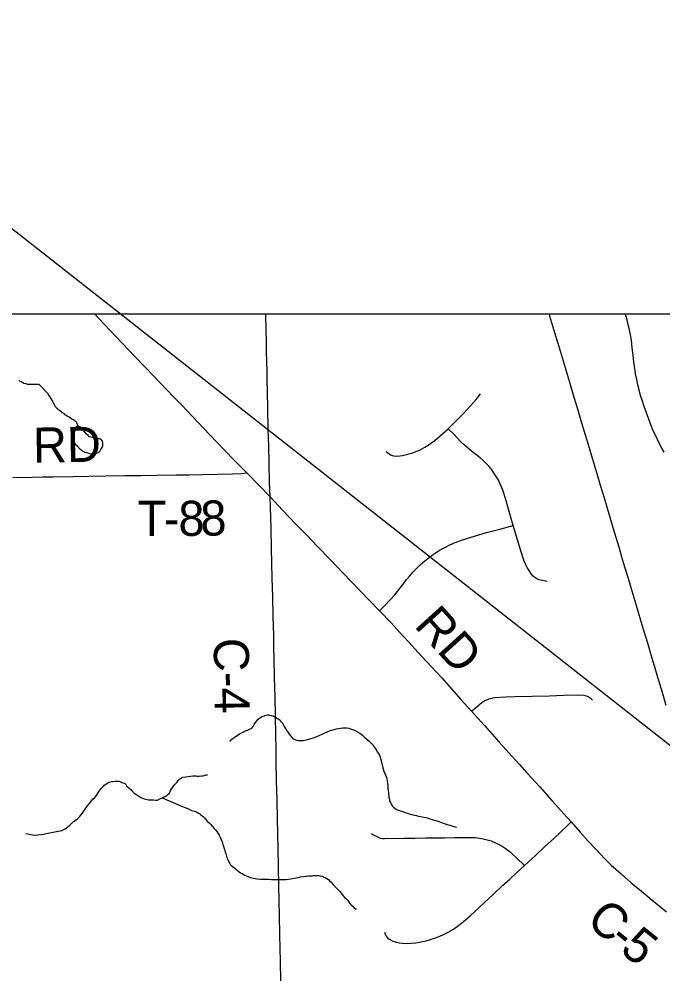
# Model space of a CAD drawing. Extents: x 103424 to 290657, y 38711 to 110967.
# Drawn here: x 214249.039 to 214249.56, y 40214.565 to 40215.34 of the extents above; entities that cross this region are included whole.
import ezdxf

# ---------------------------------------------------------------- set-up
doc = ezdxf.new("R2010")
doc.units = 0
for name, color, linetype in [('GM_X_Corporation', 7, 'Continuous'), ('GM_X_County_Road', 7, 'Continuous'), ('GM_X_County_Road_Text', 7, 'Continuous'), ('GM_X_Minor_Lake', 7, 'Continuous'), ('GM_X_Minor_River', 7, 'Continuous'), ('GM_X_State_Route', 7, 'Continuous'), ('GM_X_Township_Road', 7, 'Continuous'), ('GM_X_Township_Road_Text', 7, 'Continuous'), ('SH_Text', 7, 'Continuous')]:
    doc.layers.add(name, color=color, linetype=linetype)

msp = doc.modelspace()

# ---------------------------------------------------------------- linework, layer by layer
at = {"layer": 'GM_X_Corporation'}
msp.add_lwpolyline([(214246.35258, 40213.74302), (214246.35258, 40208.30125), (214253.15258, 40208.30125), (214253.15258, 40215.10125), (214247.88425, 40215.10125), (214247.88593, 40214.68485), (214247.88621, 40214.66416), (214247.8863, 40214.63438), (214247.88525, 40214.01696), (214247.88494, 40213.98106), (214247.88095, 40213.75762), (214247.63273, 40213.75746), (214247.49304, 40213.75527), (214246.50862, 40213.74676)], close=True, dxfattribs=at)
msp.add_lwpolyline([(214250.58101, 40215.10125), (214247.88425, 40215.10125)], dxfattribs=at)
at = {"layer": 'GM_X_County_Road'}
for points in [[(214249.10017, 40215.10125), (214249.10317, 40215.09814), (214249.11267, 40215.08803), (214249.12216, 40215.07792), (214249.1329, 40215.06669), (214249.14023, 40215.05903), (214249.14756, 40215.05137), (214249.15835, 40215.04019), (214249.1644, 40215.03392), (214249.17045, 40215.02765), (214249.17931, 40215.01834), (214249.18817, 40215.00903), (214249.19891, 40214.99781), (214249.20565, 40214.99076), (214249.21239, 40214.98372), (214249.22305, 40214.97281), (214249.23326, 40214.9623), (214249.24192, 40214.95338)], [(214249.24192, 40214.95338), (214249.24149, 40214.9651), (214249.24115, 40214.98063), (214249.24084, 40214.99457), (214249.24053, 40215.00851), (214249.2402, 40215.02404), (214249.23987, 40215.03957), (214249.2397, 40215.04737), (214249.23953, 40215.05517), (214249.23916, 40215.0707), (214249.23896, 40215.07948), (214249.23875, 40215.08826), (214249.23844, 40215.10125)], [(214249.25073, 40214.56171), (214249.25037, 40214.57724), (214249.25012, 40214.588), (214249.24987, 40214.59876), (214249.24956, 40214.61429), (214249.24932, 40214.62643), (214249.24908, 40214.63856), (214249.24872, 40214.65409), (214249.24837, 40214.66962), (214249.24811, 40214.681), (214249.24785, 40214.69238), (214249.24756, 40214.70792), (214249.24727, 40214.72345), (214249.24697, 40214.73898), (214249.24677, 40214.74978), (214249.24657, 40214.76058), (214249.24625, 40214.77611), (214249.24593, 40214.79164), (214249.24561, 40214.80717), (214249.24529, 40214.8227), (214249.2451, 40214.83196), (214249.24491, 40214.84122), (214249.24452, 40214.85675), (214249.24413, 40214.87228), (214249.24374, 40214.88781), (214249.24344, 40214.89986), (214249.24313, 40214.91191), (214249.2428, 40214.92744), (214249.2426, 40214.93636), (214249.24241, 40214.94528), (214249.24192, 40214.95338)], [(214249.24192, 40214.95338), (214249.25209, 40214.94266), (214249.26284, 40214.93144), (214249.27128, 40214.92263), (214249.27972, 40214.91381), (214249.29049, 40214.90262), (214249.30126, 40214.89142), (214249.30788, 40214.88455), (214249.31449, 40214.87767), (214249.32248, 40214.8694), (214249.33047, 40214.86113), (214249.3398, 40214.85131), (214249.34692, 40214.84362), (214249.35403, 40214.83594), (214249.36455, 40214.82451), (214249.37267, 40214.81567), (214249.3808, 40214.80683), (214249.38851, 40214.79816), (214249.39622, 40214.78948), (214249.40493, 40214.77986), (214249.41529, 40214.76829), (214249.42133, 40214.76156), (214249.42736, 40214.75482), (214249.4378, 40214.74331), (214249.44377, 40214.73672), (214249.44974, 40214.73013), (214249.4601, 40214.71856), (214249.46979, 40214.70774), (214249.47948, 40214.69691), (214249.48547, 40214.69023), (214249.49286, 40214.68198), (214249.49911, 40214.67504), (214249.50536, 40214.66809), (214249.5127, 40214.66051), (214249.51797, 40214.65535), (214249.52589, 40214.64818), (214249.53404, 40214.64104), (214249.54236, 40214.63419), (214249.55067, 40214.62734), (214249.56265, 40214.61746)]]:
    msp.add_lwpolyline(points, dxfattribs=at)
at = {"layer": 'GM_X_Minor_Lake'}
for points in [[(214249.08405, 40215.00963), (214249.08373, 40215.00639), (214249.08337, 40215.00506), (214249.0832, 40215.00391), (214249.08303, 40215.00277), (214249.08305, 40215.00163), (214249.08289, 40215.00011), (214249.08292, 40214.99859), (214249.08351, 40214.99708), (214249.08487, 40214.99558), (214249.08584, 40214.99465), (214249.08661, 40214.99371), (214249.08797, 40214.9924), (214249.08893, 40214.99166), (214249.08989, 40214.99073), (214249.09104, 40214.99018), (214249.09219, 40214.98963), (214249.09334, 40214.98927), (214249.09525, 40214.98873), (214249.09677, 40214.98838), (214249.09773, 40214.98821), (214249.09886, 40214.98823), (214249.10057, 40214.98845), (214249.10151, 40214.98885), (214249.10321, 40214.98945), (214249.10452, 40214.9908), (214249.10507, 40214.99176), (214249.10599, 40214.9933), (214249.10653, 40214.99483), (214249.10671, 40214.99578), (214249.10668, 40214.9973), (214249.10628, 40214.99863), (214249.10492, 40215.00012), (214249.10359, 40215.00029), (214249.10244, 40215.00046), (214249.10092, 40215.00062), (214249.09997, 40215.00079), (214249.09863, 40215.00134), (214249.09691, 40215.00169), (214249.09558, 40215.00205), (214249.0948, 40215.00298), (214249.09345, 40215.00429), (214249.09151, 40215.00673), (214249.09054, 40215.00785), (214249.08976, 40215.00878), (214249.08879, 40215.00991), (214249.08764, 40215.01027), (214249.08669, 40215.01044), (214249.08574, 40215.01042), (214249.08461, 40215.00983), (214249.08405, 40215.00963)], [(214249.08405, 40215.00963), (214249.08373, 40215.00639), (214249.08337, 40215.00506), (214249.0832, 40215.00391), (214249.08303, 40215.00277), (214249.08305, 40215.00163), (214249.08289, 40215.00011), (214249.08292, 40214.99859), (214249.08351, 40214.99708), (214249.08487, 40214.99558), (214249.08584, 40214.99465), (214249.08661, 40214.99371), (214249.08797, 40214.9924), (214249.08893, 40214.99166), (214249.08989, 40214.99073), (214249.09104, 40214.99018), (214249.09219, 40214.98963), (214249.09334, 40214.98927), (214249.09525, 40214.98873), (214249.09677, 40214.98838), (214249.09773, 40214.98821), (214249.09886, 40214.98823), (214249.10057, 40214.98845), (214249.10151, 40214.98885), (214249.10321, 40214.98945), (214249.10452, 40214.9908)], [(214249.10452, 40214.9908), (214249.10507, 40214.99176), (214249.10599, 40214.9933), (214249.10653, 40214.99483), (214249.10671, 40214.99578), (214249.10668, 40214.9973), (214249.10628, 40214.99863), (214249.10492, 40215.00012), (214249.10359, 40215.00029), (214249.10244, 40215.00046), (214249.10092, 40215.00062), (214249.09997, 40215.00079), (214249.09863, 40215.00134), (214249.09691, 40215.00169), (214249.09558, 40215.00205), (214249.0948, 40215.00298), (214249.09345, 40215.00429), (214249.09151, 40215.00673), (214249.09054, 40215.00785), (214249.08976, 40215.00878), (214249.08879, 40215.00991), (214249.08764, 40215.01027), (214249.08669, 40215.01044), (214249.08574, 40215.01042), (214249.08461, 40215.00983), (214249.08405, 40215.00963)]]:
    msp.add_lwpolyline(points, dxfattribs=at)
at = {"layer": 'GM_X_Minor_River'}
for points in [[(214249.03865, 40215.04752), (214249.04114, 40215.04641), (214249.04286, 40215.04547), (214249.04438, 40215.04511), (214249.04534, 40215.04474), (214249.05489, 40215.04466)], [(214249.05489, 40215.04466), (214249.0619, 40215.03737), (214249.06307, 40215.03549), (214249.0662, 40215.03041), (214249.06699, 40215.02872), (214249.06758, 40215.02759), (214249.06817, 40215.02665), (214249.06933, 40215.02534), (214249.07068, 40215.02422), (214249.07165, 40215.02348), (214249.07261, 40215.02273), (214249.07357, 40215.0218), (214249.07473, 40215.02106), (214249.07569, 40215.02013), (214249.07703, 40215.01958), (214249.078, 40215.01884), (214249.07895, 40215.01848), (214249.0803, 40215.01755), (214249.08126, 40215.01681), (214249.08222, 40215.01625), (214249.08318, 40215.0157), (214249.08472, 40215.01459), (214249.08669, 40215.01044)], [(214249.20958, 40214.75544), (214249.20977, 40214.75544), (214249.20994, 40214.75659), (214249.21407, 40214.75951), (214249.21763, 40214.76186), (214249.22027, 40214.76305), (214249.22121, 40214.76364), (214249.22366, 40214.76463), (214249.22592, 40214.76562), (214249.22686, 40214.76602), (214249.22836, 40214.76757), (214249.22909, 40214.7691), (214249.2302, 40214.77083), (214249.23131, 40214.77218), (214249.23224, 40214.77334), (214249.23318, 40214.77412), (214249.23505, 40214.77529), (214249.23618, 40214.77588), (214249.23731, 40214.77628), (214249.23845, 40214.77668), (214249.23996, 40214.7769), (214249.24091, 40214.77692), (214249.24186, 40214.77674), (214249.2432, 40214.77639), (214249.24435, 40214.77603), (214249.2455, 40214.77548), (214249.24645, 40214.77512), (214249.24741, 40214.77437), (214249.24857, 40214.77363), (214249.24972, 40214.77289), (214249.2505, 40214.77196), (214249.25147, 40214.77083), (214249.25224, 40214.7699), (214249.25284, 40214.76858), (214249.25343, 40214.76745), (214249.25421, 40214.76613), (214249.25499, 40214.76519), (214249.25558, 40214.76406), (214249.25655, 40214.76275), (214249.25733, 40214.76143), (214249.25908, 40214.75937), (214249.25985, 40214.75844), (214249.26139, 40214.75732), (214249.26254, 40214.75678), (214249.26369, 40214.75642), (214249.26483, 40214.75606), (214249.26616, 40214.75608), (214249.2673, 40214.7561), (214249.26882, 40214.75632), (214249.27109, 40214.75674), (214249.27298, 40214.75715), (214249.27506, 40214.75776), (214249.27714, 40214.75837), (214249.27921, 40214.75917), (214249.28166, 40214.76016), (214249.28411, 40214.76135), (214249.28618, 40214.76233), (214249.28807, 40214.76313), (214249.28995, 40214.76392), (214249.29165, 40214.76452), (214249.29373, 40214.76513), (214249.29562, 40214.76554), (214249.29732, 40214.76596), (214249.29903, 40214.76618), (214249.30073, 40214.7664), (214249.30225, 40214.76642), (214249.30396, 40214.76646), (214249.30567, 40214.76611), (214249.30701, 40214.76575), (214249.30854, 40214.76521), (214249.31026, 40214.76448), (214249.31218, 40214.76337), (214249.31467, 40214.76209), (214249.31679, 40214.76041), (214249.31872, 40214.75874), (214249.32046, 40214.75706), (214249.32201, 40214.75556), (214249.32336, 40214.75426), (214249.32471, 40214.75314), (214249.32569, 40214.75164), (214249.32646, 40214.75051), (214249.32763, 40214.74882), (214249.32861, 40214.74713), (214249.32978, 40214.74563), (214249.33056, 40214.74431), (214249.33097, 40214.74299), (214249.33322, 40214.73409), (214249.33402, 40214.73145), (214249.33502, 40214.72899), (214249.33561, 40214.72748), (214249.33601, 40214.72635), (214249.33641, 40214.72522), (214249.33663, 40214.72351), (214249.33686, 40214.72142), (214249.33709, 40214.71953), (214249.33731, 40214.71763), (214249.33753, 40214.71573), (214249.33775, 40214.71421), (214249.33778, 40214.71269), (214249.33799, 40214.71137), (214249.33801, 40214.71042)], [(214249.07313, 40214.68282), (214249.07357, 40214.68323), (214249.07508, 40214.68421), (214249.07621, 40214.6848), (214249.07733, 40214.68558), (214249.07846, 40214.68636), (214249.07939, 40214.68713), (214249.08051, 40214.6881), (214249.08163, 40214.68927), (214249.08294, 40214.69062), (214249.085, 40214.69199), (214249.08631, 40214.69296), (214249.08743, 40214.69412), (214249.08873, 40214.69567), (214249.09004, 40214.69721), (214249.09115, 40214.69875), (214249.09244, 40214.70068), (214249.09392, 40214.70298), (214249.09578, 40214.7053), (214249.09745, 40214.70723), (214249.09894, 40214.70897), (214249.10006, 40214.70994), (214249.10118, 40214.71129), (214249.10173, 40214.71225), (214249.10358, 40214.71513), (214249.10469, 40214.71648), (214249.10524, 40214.71744), (214249.10711, 40214.71919), (214249.10786, 40214.72015), (214249.10898, 40214.72093), (214249.11067, 40214.72192), (214249.1118, 40214.72251), (214249.11369, 40214.72311), (214249.11483, 40214.72313), (214249.11654, 40214.72316), (214249.11825, 40214.72319), (214249.11957, 40214.72322), (214249.1211, 40214.72286), (214249.12206, 40214.72231), (214249.12302, 40214.72195), (214249.12397, 40214.72158), (214249.12493, 40214.72103), (214249.12591, 40214.71953), (214249.12784, 40214.71766), (214249.12938, 40214.71655), (214249.13055, 40214.71486), (214249.13209, 40214.71356), (214249.13343, 40214.71282), (214249.13651, 40214.71059), (214249.13747, 40214.71004), (214249.13881, 40214.70949), (214249.14015, 40214.70895), (214249.14149, 40214.70859), (214249.14263, 40214.70842), (214249.14358, 40214.70825), (214249.14529, 40214.70828), (214249.14624, 40214.70811), (214249.14757, 40214.70813), (214249.14966, 40214.70798), (214249.15099, 40214.708), (214249.15268, 40214.70898), (214249.15457, 40214.70978), (214249.15607, 40214.71057), (214249.15721, 40214.71097), (214249.15852, 40214.71175), (214249.15964, 40214.71272), (214249.16058, 40214.71369), (214249.16149, 40214.71561), (214249.16204, 40214.71657), (214249.16334, 40214.7183), (214249.16389, 40214.71926), (214249.16482, 40214.72061), (214249.16576, 40214.72139), (214249.16668, 40214.72254), (214249.16761, 40214.72389), (214249.16891, 40214.72524), (214249.17023, 40214.72603), (214249.17136, 40214.72643), (214249.17382, 40214.72685), (214249.17951, 40214.72753), (214249.18046, 40214.72754), (214249.18198, 40214.72757), (214249.18312, 40214.7274), (214249.18464, 40214.72743), (214249.18654, 40214.72746), (214249.18767, 40214.72767), (214249.18881, 40214.72788), (214249.18994, 40214.72828), (214249.19126, 40214.7285)], [(214249.15457, 40214.70978), (214249.16739, 40214.70431), (214249.16988, 40214.70321), (214249.17236, 40214.7023), (214249.17466, 40214.70139), (214249.17657, 40214.70067), (214249.17849, 40214.69956), (214249.18059, 40214.69903), (214249.18212, 40214.69849), (214249.18307, 40214.69812), (214249.18404, 40214.69738), (214249.185, 40214.69683), (214249.18596, 40214.69609), (214249.18692, 40214.69534), (214249.18789, 40214.6946), (214249.18886, 40214.69348), (214249.19001, 40214.69236), (214249.19118, 40214.69086), (214249.19292, 40214.68937), (214249.19408, 40214.68806), (214249.19544, 40214.68656), (214249.19679, 40214.68487), (214249.19796, 40214.68356), (214249.19893, 40214.68244), (214249.19971, 40214.68112), (214249.20069, 40214.67962), (214249.20167, 40214.67793), (214249.20246, 40214.67604), (214249.20306, 40214.67415), (214249.20368, 40214.67188), (214249.20427, 40214.67056), (214249.20467, 40214.66943), (214249.20507, 40214.6681), (214249.20547, 40214.66697), (214249.20568, 40214.66583), (214249.20608, 40214.6647), (214249.20629, 40214.66375), (214249.20669, 40214.66262), (214249.20709, 40214.66149), (214249.20749, 40214.66035), (214249.20808, 40214.65903), (214249.20907, 40214.65715), (214249.21004, 40214.65565), (214249.2112, 40214.65453), (214249.21236, 40214.6536), (214249.21332, 40214.65285), (214249.21429, 40214.65192), (214249.21814, 40214.64914), (214249.21948, 40214.6484), (214249.22044, 40214.64766), (214249.2214, 40214.6471), (214249.22274, 40214.64656), (214249.22427, 40214.64602), (214249.22618, 40214.64529), (214249.22847, 40214.64476), (214249.23133, 40214.64424), (214249.23418, 40214.64391), (214249.23646, 40214.64395), (214249.23874, 40214.64381), (214249.24102, 40214.64385), (214249.24311, 40214.64369), (214249.2452, 40214.64373), (214249.24786, 40214.64359), (214249.24976, 40214.64362), (214249.25147, 40214.64365), (214249.25318, 40214.64368), (214249.25489, 40214.64372), (214249.25678, 40214.64394), (214249.25849, 40214.64416), (214249.26, 40214.64438), (214249.26151, 40214.64478), (214249.26303, 40214.645), (214249.26473, 40214.64541), (214249.26662, 40214.64583), (214249.26909, 40214.64606), (214249.2706, 40214.64628), (214249.27193, 40214.6463), (214249.27326, 40214.64652), (214249.27458, 40214.64673), (214249.27591, 40214.64676), (214249.27686, 40214.64696), (214249.27781, 40214.64698), (214249.27914, 40214.647), (214249.28009, 40214.64683), (214249.28142, 40214.64685), (214249.28275, 40214.64669), (214249.28428, 40214.64634), (214249.28523, 40214.64578), (214249.28638, 40214.64523), (214249.28773, 40214.6445), (214249.28907, 40214.64357), (214249.29023, 40214.64245), (214249.29139, 40214.64152), (214249.29255, 40214.64021), (214249.29585, 40214.63647), (214249.2972, 40214.63516), (214249.29836, 40214.63385), (214249.29933, 40214.63273), (214249.3003, 40214.6316), (214249.30128, 40214.63029), (214249.30224, 40214.62917)], [(214249.33801, 40214.71042), (214249.33842, 40214.70871), (214249.33863, 40214.70739), (214249.33923, 40214.70588), (214249.34001, 40214.70456), (214249.3408, 40214.70324), (214249.34177, 40214.70212), (214249.34292, 40214.70138), (214249.34427, 40214.70026), (214249.34579, 40214.69991), (214249.34733, 40214.69918), (214249.34924, 40214.69864), (214249.35115, 40214.69791), (214249.35306, 40214.69738), (214249.35458, 40214.69684), (214249.3563, 40214.6963), (214249.35764, 40214.69594), (214249.35897, 40214.69577), (214249.36031, 40214.69542), (214249.36183, 40214.69507), (214249.36355, 40214.69472), (214249.36488, 40214.69436), (214249.3666, 40214.69401), (214249.36889, 40214.69348), (214249.37137, 40214.69277), (214249.37385, 40214.69205), (214249.37595, 40214.69152), (214249.37767, 40214.69098), (214249.3792, 40214.69044), (214249.38073, 40214.68989), (214249.38188, 40214.68934), (214249.38589, 40214.68789), (214249.38723, 40214.68754), (214249.38894, 40214.687), (214249.39047, 40214.68665), (214249.39162, 40214.68629), (214249.39257, 40214.68611), (214249.39257, 40214.68611), (214249.39276, 40214.68612)], [(214249.04443, 40214.6809), (214249.04588, 40214.68058), (214249.04854, 40214.68022), (214249.05176, 40214.67967), (214249.0594, 40214.68039)], [(214249.0734, 40214.68307), (214249.0594, 40214.68039)], [(214249.30224, 40214.62917), (214249.30321, 40214.62824), (214249.30418, 40214.62711), (214249.30554, 40214.62562), (214249.30651, 40214.6243), (214249.30767, 40214.62318), (214249.30883, 40214.62206), (214249.3098, 40214.62113), (214249.31114, 40214.62001), (214249.31172, 40214.61983)]]:
    msp.add_lwpolyline(points, dxfattribs=at)
at = {"layer": 'GM_X_State_Route'}
msp.add_lwpolyline([(214249.56248, 40214.78452), (214249.55855, 40214.79771), (214249.55571, 40214.80722), (214249.55342, 40214.81488), (214249.55113, 40214.82253), (214249.5474, 40214.83503), (214249.54303, 40214.84964), (214249.53885, 40214.86363), (214249.53645, 40214.87166), (214249.53406, 40214.87968), (214249.53153, 40214.88814), (214249.52901, 40214.89659), (214249.52662, 40214.90458), (214249.52423, 40214.91257), (214249.52186, 40214.9205), (214249.51949, 40214.92844), (214249.51508, 40214.9432), (214249.51157, 40214.95494), (214249.50928, 40214.96261), (214249.50699, 40214.97028), (214249.50295, 40214.9838), (214249.49948, 40214.99543), (214249.49605, 40215.00691), (214249.49308, 40215.01685), (214249.49078, 40215.02453), (214249.48796, 40215.03397), (214249.48433, 40215.0461), (214249.48083, 40215.05783), (214249.47678, 40215.07138), (214249.47234, 40215.08621), (214249.4683, 40215.09972), (214249.46785, 40215.10125)], dxfattribs=at)
at = {"layer": 'GM_X_Township_Road'}
for points in [[(214249.56079, 40214.98966), (214249.55893, 40214.99289), (214249.55708, 40214.99635), (214249.55531, 40214.99984), (214249.55361, 40215.00336), (214249.55197, 40215.00693), (214249.54999, 40215.01167), (214249.54827, 40215.01621), (214249.54633, 40215.02147), (214249.54458, 40215.02652), (214249.5431, 40215.03097), (214249.54164, 40215.03556), (214249.54038, 40215.04019), (214249.53946, 40215.04399), (214249.53858, 40215.04834), (214249.53768, 40215.05306), (214249.53694, 40215.05741), (214249.53627, 40215.06248), (214249.53559, 40215.06811), (214249.53491, 40215.07411), (214249.53418, 40215.08016), (214249.53356, 40215.08454), (214249.53267, 40215.08872), (214249.53173, 40215.09279), (214249.53074, 40215.09665), (214249.52965, 40215.10019), (214249.52926, 40215.10125)], [(214249.33572, 40214.99024), (214249.33732, 40214.98893), (214249.33933, 40214.98757), (214249.34187, 40214.98665), (214249.3442, 40214.98649), (214249.34693, 40214.98658), (214249.34906, 40214.98696), (214249.35117, 40214.9874), (214249.35325, 40214.98792), (214249.35534, 40214.98851), (214249.35738, 40214.98918), (214249.35939, 40214.98992), (214249.3614, 40214.99072), (214249.36337, 40214.99159), (214249.36529, 40214.99253), (214249.36721, 40214.99355), (214249.37074, 40214.9958), (214249.37289, 40214.9973), (214249.37511, 40214.99903), (214249.37948, 40215.00274), (214249.38605, 40215.0086), (214249.39237, 40215.01496), (214249.39801, 40215.0206), (214249.4043, 40215.02737), (214249.40854, 40215.03217), (214249.41225, 40215.03672)], [(214249.46621, 40214.88499), (214249.46224, 40214.88567), (214249.45956, 40214.88628), (214249.45761, 40214.88713), (214249.45602, 40214.8881), (214249.45468, 40214.88926), (214249.45322, 40214.89109), (214249.45145, 40214.89377), (214249.44999, 40214.89615), (214249.44882, 40214.89849), (214249.44757, 40214.90132), (214249.4445, 40214.91059), (214249.44155, 40214.92041), (214249.43859, 40214.93022), (214249.43597, 40214.93957), (214249.43232, 40214.95213), (214249.43049, 40214.95793), (214249.42878, 40214.96216), (214249.4275, 40214.96515), (214249.42613, 40214.96791), (214249.42436, 40214.97064), (214249.42234, 40214.97376), (214249.42071, 40214.97602), (214249.41886, 40214.97822), (214249.41677, 40214.98055), (214249.41428, 40214.98296), (214249.41177, 40214.98513), (214249.4096, 40214.98692), (214249.40635, 40214.98941), (214249.40312, 40214.9919), (214249.3991, 40214.99538), (214249.39605, 40214.9983), (214249.39082, 40215.0038), (214249.38605, 40215.0086)], [(214249.03384, 40214.96898), (214249.04938, 40214.96933), (214249.0581, 40214.96952), (214249.06683, 40214.96972), (214249.08236, 40214.96995), (214249.09559, 40214.97014), (214249.10881, 40214.97034), (214249.12434, 40214.97059), (214249.13739, 40214.9708), (214249.15043, 40214.97102), (214249.16596, 40214.9712), (214249.17647, 40214.97132), (214249.18699, 40214.97145), (214249.19929, 40214.97169), (214249.21158, 40214.97194), (214249.21862, 40214.97225), (214249.22305, 40214.97281)], [(214249.33047, 40214.86113), (214249.33447, 40214.86521), (214249.33948, 40214.8703), (214249.34295, 40214.87423), (214249.34676, 40214.87901), (214249.35033, 40214.8838), (214249.35232, 40214.8865), (214249.35489, 40214.88954), (214249.35739, 40214.8925), (214249.36036, 40214.89547), (214249.36326, 40214.8983), (214249.3655, 40214.90034), (214249.3684, 40214.90278), (214249.37189, 40214.90535), (214249.37584, 40214.90806), (214249.3796, 40214.91043), (214249.38329, 40214.91254), (214249.38725, 40214.91451), (214249.39179, 40214.91643), (214249.39766, 40214.9186), (214249.40472, 40214.92088), (214249.41711, 40214.92457), (214249.42785, 40214.9274), (214249.43859, 40214.93022)], [(214249.40493, 40214.77986), (214249.41077, 40214.7849), (214249.41176, 40214.78577), (214249.41307, 40214.78677), (214249.41444, 40214.78768), (214249.41589, 40214.78849), (214249.41738, 40214.78921), (214249.41892, 40214.78981), (214249.42051, 40214.79031), (214249.42212, 40214.79069), (214249.42373, 40214.79096), (214249.43258, 40214.79155), (214249.44001, 40214.79181), (214249.45406, 40214.79215), (214249.46811, 40214.79248), (214249.47921, 40214.79282), (214249.49031, 40214.79316), (214249.49562, 40214.79291), (214249.49758, 40214.79235), (214249.49916, 40214.79172), (214249.50075, 40214.79078), (214249.50264, 40214.78894)], [(214249.33454, 40214.60105), (214249.33513, 40214.59945), (214249.33588, 40214.59785), (214249.33668, 40214.59684), (214249.3377, 40214.59578), (214249.33928, 40214.59474), (214249.34131, 40214.59372), (214249.34383, 40214.59294), (214249.34639, 40214.59243), (214249.34894, 40214.59214), (214249.3522, 40214.59193), (214249.35609, 40214.59209), (214249.35998, 40214.59246), (214249.36402, 40214.59318), (214249.36824, 40214.59414), (214249.37256, 40214.59536), (214249.37731, 40214.597), (214249.38175, 40214.5988), (214249.38591, 40214.60091), (214249.39032, 40214.60352), (214249.39442, 40214.60634), (214249.3985, 40214.6096), (214249.40387, 40214.61417), (214249.41519, 40214.62481), (214249.42259, 40214.63179), (214249.43, 40214.63875), (214249.43576, 40214.64402), (214249.44152, 40214.64928), (214249.44763, 40214.65489), (214249.45665, 40214.66322), (214249.464, 40214.6701), (214249.47135, 40214.67697), (214249.47732, 40214.68257), (214249.48329, 40214.68816), (214249.48547, 40214.69023)], [(214249.32399, 40214.68101), (214249.32557, 40214.67988), (214249.32664, 40214.67927), (214249.32884, 40214.67813), (214249.3311, 40214.67724), (214249.33264, 40214.67697), (214249.33467, 40214.67692), (214249.3502, 40214.6771), (214249.35889, 40214.67719), (214249.36757, 40214.67729), (214249.3831, 40214.67753), (214249.39104, 40214.67765), (214249.39897, 40214.67777), (214249.40462, 40214.67768), (214249.40798, 40214.67758), (214249.4115, 40214.67726), (214249.41443, 40214.67662), (214249.41769, 40214.67587), (214249.42067, 40214.67496), (214249.42376, 40214.67363), (214249.42702, 40214.67208), (214249.42979, 40214.67059), (214249.43212, 40214.66909), (214249.43432, 40214.6675), (214249.4363, 40214.66585), (214249.43811, 40214.66424), (214249.4412, 40214.66115), (214249.44763, 40214.65489)]]:
    msp.add_lwpolyline(points, dxfattribs=at)
at = {"layer": 'SH_Text'}
msp.add_line((214234.64719, 40226.47703), (214265.04189, 40202.58867), dxfattribs=at)

# ---------------------------------------------------------------- texts
at = {"layer": 'GM_X_County_Road_Text'}
for s, height, rotation, p in [('RD', 0.028409, 312.20785, (214249.35776, 40214.84889)), ('C-4', 0.028409, 270.91791, (214249.19626, 40214.83907)), ('C', 0.02841, 319.26239, (214249.49659, 40214.60879)), ('-', 0.02841, 320.69138, (214249.51486, 40214.59306)), ('5', 0.02841, 321.00037, (214249.52402, 40214.58557))]:
    msp.add_text(s, height=height, rotation=rotation, dxfattribs=at).set_placement(p)
at = {"layer": 'GM_X_Township_Road_Text'}
for s, height, rotation, p in [('RD', 0.028409, 0.9875, (214249.05038, 40214.98103)), ('T', 0.02841, 0.00429, (214249.13478, 40214.9218)), ('8', 0.02841, 0.21257, (214249.16781, 40214.92181)), ('8', 0.02841, 1.10241, (214249.18579, 40214.92188)), ('-', 0.02841, 0.04281, (214249.15605, 40214.9218))]:
    msp.add_text(s, height=height, rotation=rotation, dxfattribs=at).set_placement(p)

doc.saveas('drawing.dxf')
